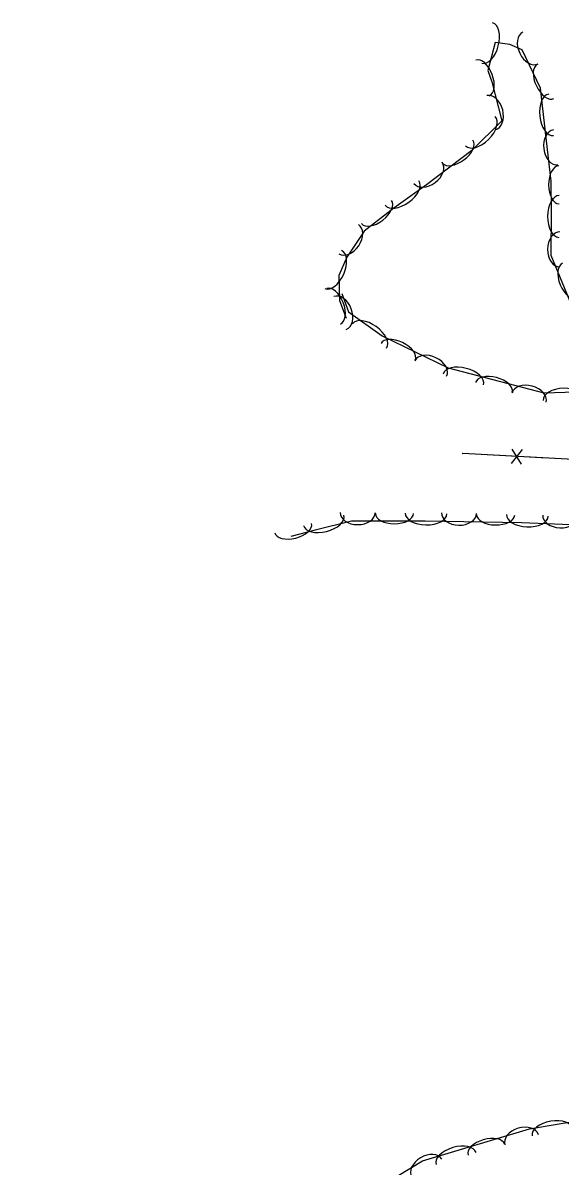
# Model space of a CAD drawing. Extents: x 954793 to 988390, y 1867850 to 1924428.
# Drawn here: x 960927.3 to 961078.3, y 1906212.6 to 1906534 of the extents above; entities that cross this region are included whole.
import ezdxf

# ---------------------------------------------------------------- set-up
doc = ezdxf.new("R2010")
doc.units = 0
for name, color, linetype in [('S_FENCE', 7, 'Continuous'), ('S_MSC_PT_SYM', 7, 'Continuous'), ('S_TREE', 7, 'Continuous')]:
    doc.layers.add(name, color=color, linetype=linetype)

msp = doc.modelspace()

# ---------------------------------------------------------------- linework, layer by layer
at = {"layer": 'S_FENCE'}
for p, q in [((961067.65, 1906414.05), (961064.56, 1906410.12)), ((961067.43, 1906409.96), (961064.79, 1906414.21)), ((961119.98, 1906409.17), (961050.91, 1906412.91))]:
    msp.add_line(p, q, dxfattribs=at)
for points in [[(961186.22, 1906406.44), (961119.98, 1906409.17), (961050.91, 1906412.91)], [(961186.22, 1906406.44), (961119.98, 1906409.17), (961050.91, 1906412.91)], [(961064.67, 1906412.16), (961050.91, 1906412.91)], [(961074.55, 1906411.63), (961068.1, 1906411.98)]]:
    msp.add_lwpolyline(points, dxfattribs=at)
at = {"layer": 'S_MSC_PT_SYM'}
msp.add_lwpolyline([(961050.91, 1906412.91), (961050.91, 1906412.86), (961050.91, 1906412.91), (961050.96, 1906412.9), (961050.91, 1906412.91), (961050.91, 1906412.96), (961050.91, 1906412.91), (961050.86, 1906412.91)], close=True, dxfattribs=at)
msp.add_lwpolyline([(961050.91, 1906412.91), (961050.91, 1906412.86), (961050.91, 1906412.91), (961050.96, 1906412.9), (961050.91, 1906412.91), (961050.91, 1906412.96), (961050.91, 1906412.91), (961050.86, 1906412.91)], close=True, dxfattribs=at)
msp.add_lwpolyline([(961050.91, 1906412.91), (961050.91, 1906412.96), (961050.91, 1906412.91), (961050.86, 1906412.91), (961050.91, 1906412.91), (961050.91, 1906412.86), (961050.91, 1906412.91), (961050.96, 1906412.91)], dxfattribs=at)
at = {"layer": 'S_TREE'}
for points in [[(961081.27, 1906455.22), (961075.79, 1906468.62), (961075.89, 1906480.86), (961075.82, 1906489.5), (961074.44, 1906500.81), (961072.78, 1906515.68), (961067.58, 1906526.45), (961064.16, 1906527.94), (961060.05, 1906528.54), (961057.96, 1906520.66), (961059.14, 1906517.48), (961061.87, 1906506.47), (961053.52, 1906498.18), (961040.71, 1906488.5), (961031.55, 1906481.91), (961023.19, 1906475.44), (961018.35, 1906468.12), (961016.1, 1906463), (961016.25, 1906455.97), (961018.19, 1906450.97)], [(961016.9, 1906457.93), (961018.84, 1906452.8), (961028.29, 1906446.05), (961046.87, 1906437.08), (961073.71, 1906430), (961091.67, 1906430.56)], [(960927.29, 1906192.24), (960997.47, 1906190.08), (961017.78, 1906200.85), (961039.65, 1906214.11), (961069.67, 1906223.12), (961085.27, 1906225.68), (961102.15, 1906227.26), (961112.43, 1906238.43), (961122.73, 1906260.39), (961148.08, 1906321.47), (961154.4, 1906338.82), (961159.37, 1906354.99), (961159.94, 1906373.46), (961154.64, 1906383), (961142.15, 1906389.76), (961122.21, 1906391.04), (961090.4, 1906392.53), (961067.57, 1906393.5), (961040.39, 1906393.97), (961019.68, 1906393.97), (961009.43, 1906391.37), (961002.65, 1906389.65)]]:
    msp.add_lwpolyline(points, dxfattribs=at)
for centre, major_axis, ratio in [((961057.8, 1906528.35), (1.5, 5.67), 0.55008), ((961069.99, 1906526.94), (2.15, -4.46), 0.685311), ((961056.49, 1906518.53), (-1.86, 5.01), 0.540699), ((961074.23, 1906517.54), (2.32, -4.82), 0.540699), ((961058.85, 1906508.76), (-1.19, 4.81), 0.685311), ((961075.76, 1906508.14), (0.65, -5.83), 0.55008), ((961055.9, 1906503.54), (4.17, 4.13), 0.55008), ((961077.07, 1906499), (0.6, -4.92), 0.685311), ((961049.52, 1906497.82), (4.27, 3.22), 0.540699), ((961041.15, 1906491.82), (3.95, 2.99), 0.685311), ((961077.95, 1906488.49), (0.04, -5.35), 0.540699), ((961033.86, 1906486.19), (4.76, 3.43), 0.55008), ((961026.7, 1906480.84), (4.23, 3.27), 0.540699), ((961078, 1906479.59), (-0.05, -5.87), 0.55008), ((961018.87, 1906473.23), (2.73, 4.13), 0.685311), ((961078.18, 1906470.33), (-0.04, -4.96), 0.685311), ((961014.51, 1906464.67), (2.36, 5.37), 0.55008), ((961081, 1906461.49), (2.03, -4.95), 0.540699), ((961014.62, 1906454.32), (-1.93, 4.98), 0.540699), ((961016.43, 1906452.45), (-1.75, 4.63), 0.685311), ((961024.72, 1906446), (-4.78, 3.41), 0.55008), ((961032.76, 1906441.54), (-4.81, 2.32), 0.540699), ((961041.93, 1906436.82), (-4.46, 2.15), 0.685311), ((961051.09, 1906433.77), (-5.67, 1.5), 0.55008), ((961059.66, 1906431.51), (-5.17, 1.36), 0.540699), ((961069.56, 1906428.63), (-4.79, 1.26), 0.685311), ((961079.37, 1906428.06), (-5.87, -0.18), 0.55008), ((961011.85, 1906394.17), (5.69, 1.44), 0.55008), ((961021.4, 1906396.35), (4.96, 0), 0.685311), ((961031.71, 1906396.09), (5.35, 0), 0.540699), ((961040.61, 1906396.09), (5.87, -0.1), 0.55008), ((961049.87, 1906396.19), (4.95, -0.09), 0.685311), ((961060.17, 1906395.75), (5.35, -0.09), 0.540699), ((961069.09, 1906395.56), (5.86, -0.25), 0.55008), ((961078.35, 1906395.43), (4.95, -0.21), 0.685311), ((961003.26, 1906391.99), (5.18, 1.31), 0.540699), ((961067.47, 1906219.98), (-4.75, -1.42), 0.685311), ((961076.18, 1906222.04), (-5.79, -0.95), 0.55008), ((961057.53, 1906217.26), (-5.12, -1.54), 0.540699), ((961049.04, 1906214.71), (-5.62, -1.69), 0.55008), ((961040.8, 1906212.03), (-4.24, -2.57), 0.685311)]:
    msp.add_ellipse(centre, major_axis=major_axis, ratio=ratio, start_param=3.141593, end_param=6.283185, dxfattribs=at)

doc.saveas('drawing.dxf')
